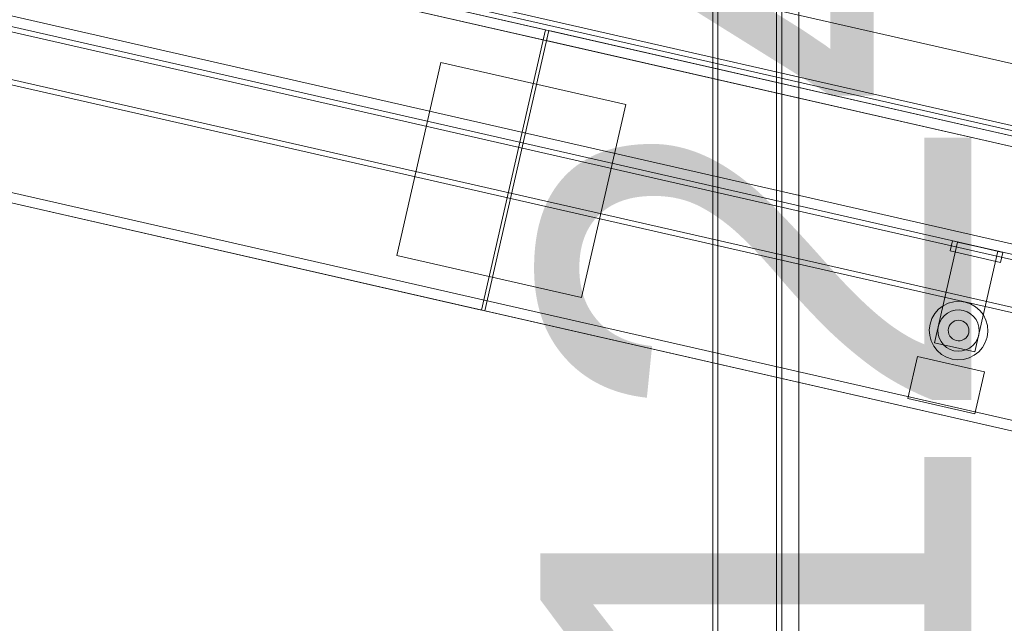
# Model space of a CAD drawing. Header units: millimetres. Extents: x -3490 to 61924, y -72580 to 6847.
# Tile 762 of 1056: x 23998 to 24569, y 694 to 1044. Entities that reach past the tile are written whole.
import ezdxf

# ---------------------------------------------------------------- set-up
doc = ezdxf.new("R2010")
doc.units = ezdxf.units.MM
for name, color, linetype, lineweight in [('COTAS_O', 1, 'Continuous', 0), ('COTAS_P', 1, 'Continuous', 0), ('lateral_C05', 7, 'Continuous', 0), ('lateral_C10', 7, 'Continuous', 0)]:
    doc.layers.add(name, color=color, linetype=linetype, lineweight=lineweight)
doc.dimstyles.new('R19_100', dxfattribs={"dimtxt": 250, "dimasz": 150, "dimexe": 150, "dimexo": 80, "dimgap": 100, "dimtad": 1, "dimtih": 1, "dimtoh": 1, "dimdsep": 46, "dimcen": 0.09, "dimadec": 0, "dimazin": 0, "dimtfac": 1, "dimtdec": 4, "dimtofl": 0, "dimtmove": 0, "dimatfit": 3, "dimfxl": 1, "dimtolj": 1, "dimtzin": 0, "dimarcsym": 0})

# ---------------------------------------------------------------- blocks, each defined once
blk = doc.blocks.new('DIM_R29_4')
at = {"layer": 'COTAS_P'}
for p, q in [((15248.37, 1279.09), (24311.82, 4109.09)), ((24311.82, 4109.09), (24155.23, 4107.34)), ((24311.82, 4109.09), (24182.05, 4021.43)), ((24580.07, 3250), (24311.82, 4109.09)), ((15248.37, 1279.09), (15378.14, 1366.76)), ((15248.37, 1279.09), (15404.97, 1280.85)), ((15516.62, 420), (15248.37, 1279.09))]:
    blk.add_line(p, q, dxfattribs=at)
blk.add_text('9495 P', height=250, rotation=17.3406, dxfattribs=at).set_placement((19750.29, 2789.55))
blk = doc.blocks.new('DIM_R29_8')
at = {"layer": 'COTAS_P'}
for p, q in [((24250.07, 1241), (24650.07, 1241)), ((24650.07, 1241), (24605.07, 1091)), ((24650.07, 0), (24650.07, 1241)), ((24650.07, 1241), (24695.07, 1091)), ((24650.07, 0), (24605.07, 150)), ((24650.07, 0), (24695.07, 150)), ((24250.07, 0), (24650.07, 0))]:
    blk.add_line(p, q, dxfattribs=at)
blk.add_text('1241 P', height=250, rotation=90, dxfattribs=at).set_placement((24550.07, 620.5))
blk = doc.blocks.new('DIM_R29_19')
at = {"layer": 'COTAS_P'}
for p, q in [((18820, 2240), (18619.96, 1362.51)), ((18619.96, 1362.51), (18776.21, 1373.05)), ((27699.96, -707.49), (18619.96, 1362.51)), ((18619.96, 1362.51), (18756.2, 1285.3)), ((27900, 170), (27699.96, -707.49)), ((27699.96, -707.49), (27563.71, -630.27)), ((27699.96, -707.49), (27543.71, -718.02))]:
    blk.add_line(p, q, dxfattribs=at)
blk.add_text('9312.96 P', height=250, rotation=167.1576, dxfattribs=at).set_placement((23137.73, 230.02))
blk = doc.blocks.new('DIM_R29_31')
at = {"layer": 'COTAS_O'}
for p, q in [((23750.07, 2330), (24450.07, 2330)), ((24450.07, 2330), (24405.07, 2180)), ((24450.07, 0), (24450.07, 2330)), ((24450.07, 2330), (24495.07, 2180)), ((24450.07, 0), (24405.07, 150)), ((24450.07, 0), (24495.07, 150)), ((23750.07, 0), (24450.07, 0))]:
    blk.add_line(p, q, dxfattribs=at)
blk.add_text('2330 O', height=250, rotation=90, dxfattribs=at).set_placement((24350.07, 1165))

msp = doc.modelspace()

# ---------------------------------------------------------------- linework, layer by layer
at = {"layer": 'lateral_C05'}
for p, q in [((24400.067, 8), (24400.067, 1200)), ((24403.067, 1200), (24403.067, 8)), ((24437.067, 1200), (24437.067, 8)), ((24440.067, 8), (24440.067, 1200))]:
    msp.add_line(p, q, dxfattribs=at)
at = {"layer": 'lateral_C10'}
for p, q in [((26652.079, 544.751), (18898.059, 2312.462)), ((27861.061, 269.135), (18898.059, 2312.462)), ((27911.78, 221.674), (18831.78, 2291.674)), ((27911.114, 218.749), (18831.114, 2288.749)), ((26644.3, 510.626), (18890.279, 2278.338)), ((27853.281, 235.01), (18890.279, 2278.338)), ((27842.198, 231.383), (18898.696, 2270.265)), ((27842.865, 234.308), (18899.362, 2273.19)), ((27812.948, 238.051), (18927.945, 2263.597)), ((27811.615, 232.201), (18926.612, 2257.747)), ((27965.137, 140.791), (18748.639, 2241.909)), ((27963.804, 134.941), (18747.306, 2236.059)), ((27963.137, 132.016), (18746.639, 2233.134)), ((27888.886, 121.251), (18808.886, 2191.251)), ((27888.22, 118.326), (18808.22, 2188.326)), ((27942.91, 43.293), (18726.412, 2144.411)), ((27941.576, 37.443), (18725.079, 2138.561)), ((24303.002, 1038.226), (23134.97, 1304.507)), ((24301.669, 1032.376), (23133.637, 1298.657)), ((24265.883, 875.404), (23097.851, 1141.684)), ((24303.002, 1038.226), (24265.883, 875.404)), ((24267.833, 874.959), (24304.952, 1037.782)), ((24303.002, 1038.226), (24301.669, 1032.376)), ((24303.619, 1031.932), (24304.952, 1037.782)), ((25472.984, 771.501), (24304.952, 1037.782)), ((25471.651, 765.651), (24303.619, 1031.932)), ((24216.704, 907.128), (24242.266, 1019.252)), ((24349.514, 994.802), (24242.266, 1019.252)), ((24349.514, 994.802), (24323.953, 882.679)), ((24528.815, 856.489), (24542.151, 914.988)), ((24537.892, 909.805), (24539.226, 915.655)), ((24568.475, 908.986), (24539.226, 915.655)), ((24565.55, 909.653), (24542.151, 914.988)), ((24567.142, 903.136), (24537.892, 909.805)), ((24565.55, 909.653), (24552.214, 851.154)), ((24568.475, 908.986), (24567.142, 903.136)), ((24323.953, 882.679), (24216.704, 907.128)), ((24539.885, 880.33), (24536.67, 879.452)), ((24543.21, 880.565), (24539.885, 880.33)), ((24546.516, 880.146), (24543.21, 880.565)), ((24549.677, 879.09), (24546.516, 880.146)), ((25435.865, 608.679), (24267.833, 874.959)), ((24531.055, 875.921), (24528.87, 873.405)), ((24533.689, 877.963), (24531.055, 875.921)), ((24536.67, 879.452), (24533.689, 877.963)), ((24538.455, 874.781), (24536.35, 873.73)), ((24540.724, 875.401), (24538.455, 874.781)), ((24543.071, 875.567), (24540.724, 875.401)), ((24545.404, 875.271), (24543.071, 875.567)), ((24547.636, 874.526), (24545.404, 875.271)), ((24549.679, 873.36), (24547.636, 874.526)), ((24552.571, 877.438), (24549.677, 879.09)), ((24555.087, 875.253), (24552.571, 877.438)), ((24557.129, 872.619), (24555.087, 875.253)), ((24527.218, 870.511), (24526.162, 867.35)), ((24528.87, 873.405), (24527.218, 870.511)), ((24532.949, 870.513), (24531.782, 868.47)), ((24534.491, 872.289), (24532.949, 870.513)), ((24536.35, 873.73), (24534.491, 872.289)), ((24539.544, 868.651), (24538.614, 867.93)), ((24540.596, 869.176), (24539.544, 868.651)), ((24541.731, 869.486), (24540.596, 869.176)), ((24542.904, 869.569), (24541.731, 869.486)), ((24544.071, 869.421), (24542.904, 869.569)), ((24545.186, 869.049), (24544.071, 869.421)), ((24546.208, 868.465), (24545.186, 869.049)), ((24551.455, 871.817), (24549.679, 873.36)), ((24552.896, 869.958), (24551.455, 871.817)), ((24553.947, 867.854), (24552.896, 869.958)), ((24558.618, 869.638), (24557.129, 872.619)), ((24559.496, 866.423), (24558.618, 869.638)), ((24526.162, 867.35), (24525.744, 864.044)), ((24525.744, 864.044), (24525.978, 860.719)), ((24531.037, 866.238), (24530.742, 863.905)), ((24530.742, 863.905), (24530.907, 861.558)), ((24531.782, 868.47), (24531.037, 866.238)), ((24536.887, 864.905), (24536.739, 863.738)), ((24536.739, 863.738), (24536.822, 862.565)), ((24537.26, 866.02), (24536.887, 864.905)), ((24537.843, 867.042), (24537.26, 866.02)), ((24538.614, 867.93), (24537.843, 867.042)), ((24547.096, 867.694), (24546.208, 868.465)), ((24547.817, 866.765), (24547.096, 867.694)), ((24548.342, 865.712), (24547.817, 866.765)), ((24548.652, 864.578), (24548.342, 865.712)), ((24548.587, 862.238), (24548.735, 863.404)), ((24548.735, 863.404), (24548.652, 864.578)), ((24554.567, 865.584), (24553.947, 867.854)), ((24554.437, 860.904), (24554.732, 863.238)), ((24554.732, 863.238), (24554.567, 865.584)), ((24559.312, 859.793), (24559.731, 863.099)), ((24559.731, 863.099), (24559.496, 866.423)), ((24525.978, 860.719), (24526.856, 857.505)), ((24526.856, 857.505), (24528.345, 854.523)), ((24530.907, 861.558), (24531.527, 859.289)), ((24531.527, 859.289), (24532.578, 857.184)), ((24536.822, 862.565), (24537.132, 861.43)), ((24537.132, 861.43), (24537.658, 860.378)), ((24537.658, 860.378), (24538.378, 859.448)), ((24538.378, 859.448), (24539.266, 858.677)), ((24539.266, 858.677), (24540.288, 858.094)), ((24540.288, 858.094), (24541.403, 857.721)), ((24541.403, 857.721), (24542.57, 857.574)), ((24542.57, 857.574), (24543.744, 857.656)), ((24543.744, 857.656), (24544.878, 857.966)), ((24544.878, 857.966), (24545.931, 858.492)), ((24545.931, 858.492), (24546.86, 859.212)), ((24546.86, 859.212), (24547.631, 860.1)), ((24547.631, 860.1), (24548.214, 861.122)), ((24548.214, 861.122), (24548.587, 862.238)), ((24552.526, 856.63), (24553.692, 858.673)), ((24553.692, 858.673), (24554.437, 860.904)), ((24558.256, 856.632), (24559.312, 859.793)), ((24528.345, 854.523), (24530.387, 851.889)), ((24552.214, 851.154), (24528.815, 856.489)), ((24530.387, 851.889), (24532.903, 849.704)), ((24532.578, 857.184), (24534.019, 855.325)), ((24534.019, 855.325), (24535.796, 853.783)), ((24535.796, 853.783), (24537.839, 852.617)), ((24537.839, 852.617), (24540.07, 851.871)), ((24540.07, 851.871), (24542.404, 851.576)), ((24542.404, 851.576), (24544.75, 851.741)), ((24544.75, 851.741), (24547.019, 852.361)), ((24547.019, 852.361), (24549.124, 853.412)), ((24549.124, 853.412), (24550.983, 854.853)), ((24550.983, 854.853), (24552.526, 856.63)), ((24554.419, 851.221), (24556.604, 853.737)), ((24556.604, 853.737), (24558.256, 856.632)), ((24513.235, 824.142), (24518.792, 848.517)), ((24557.791, 839.626), (24518.792, 848.517)), ((24532.903, 849.704), (24535.798, 848.052)), ((24535.798, 848.052), (24538.959, 846.996)), ((24538.959, 846.996), (24542.265, 846.578)), ((24542.265, 846.578), (24545.589, 846.812)), ((24545.589, 846.812), (24548.804, 847.691)), ((24548.804, 847.691), (24551.785, 849.179)), ((24551.785, 849.179), (24554.419, 851.221)), ((24557.791, 839.626), (24552.235, 815.251)), ((24552.235, 815.251), (24513.235, 824.142))]:
    msp.add_line(p, q, dxfattribs=at)

# ---------------------------------------------------------------- dimensions: what is measured, and where the dimension line sits
at = {"layer": 'COTAS_O'}
dim = msp.add_aligned_dim(p1=(23750.067, 0), p2=(23750.067, 2330), distance=-700, text='<> O', dimstyle='R19_100', dxfattribs=at)
dim.commit()
dim.dimension.update_dxf_attribs({"geometry": 'DIM_R29_31', "text_midpoint": (24450.067, 1165)})
at = {"layer": 'COTAS_P'}
for p1, p2, distance, picture, middle in [((15516.618, 420), (24580.067, 3250), 900, 'DIM_R29_4', (19780.096, 2694.095)), ((27900, 170), (18820, 2240), 900, 'DIM_R29_19', (23159.956, 327.514)), ((24250.067, 0), (24250.067, 1241), -400, 'DIM_R29_8', (24650.067, 620.5))]:
    dim = msp.add_aligned_dim(p1=p1, p2=p2, distance=distance, text='<> P', dimstyle='R19_100', dxfattribs=at)
    dim.commit()
    dim.dimension.update_dxf_attribs({"geometry": picture, "text_midpoint": middle})

doc.saveas('drawing.dxf')
